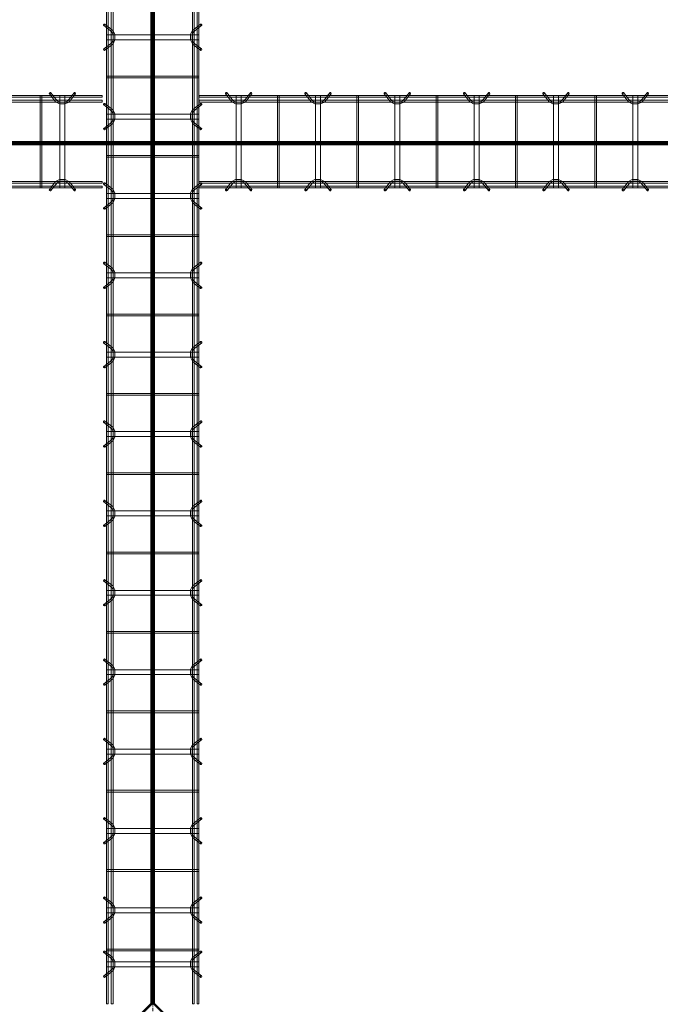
# Model space of a CAD drawing. Header units: inches. Extents: x -4136 to 1945, y -6639 to 12387.
# Tile 312 of 656: x -3501 to -3405, y 10187 to 10336. Entities that reach past the tile are written whole.
import ezdxf

# ---------------------------------------------------------------- set-up
doc = ezdxf.new("R2010")
doc.units = ezdxf.units.IN
doc.header["$MEASUREMENT"] = 0
doc.linetypes.add('Línea de rejilla', pattern=[0.875, 0.5, -0.125, 0.125, -0.125])
for name, color, linetype, lineweight in [('A-FLOR', 7, 'Continuous', 9), ('A-GENM', 7, 'Continuous', 9), ('S-BEAM', 7, 'Continuous', 9), ('S-GRID', 7, 'Continuous', 9)]:
    doc.layers.add(name, color=color, linetype=linetype, lineweight=lineweight)

# ---------------------------------------------------------------- blocks, each defined once
blk = doc.blocks.new('Dowel bar assembly - Dowel bar assembly-674339-SLAB ON GROUND JOINTS')
at = {"layer": 'S-BEAM', "color": 253, "true_color": 0xaaaaaa}
for p, q in [((149.05, 1.98), (0, 1.98)), ((0, 1.98), (0, 1.72)), ((0, 1.72), (0, 1.98)), ((0, 1.72), (149.05, 1.72)), ((4.02, 2.23), (4.97, 1.03)), ((5.18, 1.19), (4.23, 2.39)), ((5.63, 1.99), (5.63, -12.01)), ((6.38, 1.99), (5.63, 1.99)), ((5.63, 1.99), (6.38, 1.99)), ((6.38, -12.01), (6.38, 1.99)), ((7.76, 2.39), (6.81, 1.19)), ((7.01, 1.03), (7.96, 2.23)), ((11.87, 1.99), (11.87, -12.01)), ((12.13, 1.99), (11.87, 1.99)), ((11.87, 1.99), (12.13, 1.99)), ((12.13, -12.01), (12.13, 1.99)), ((16.02, 2.23), (16.97, 1.03)), ((17.18, 1.19), (16.23, 2.39)), ((17.63, 1.99), (17.63, -12.01)), ((18.38, 1.99), (17.63, 1.99)), ((17.63, 1.99), (18.38, 1.99)), ((18.38, -12.01), (18.38, 1.99)), ((19.76, 2.39), (18.81, 1.19)), ((19.01, 1.03), (19.96, 2.23)), ((23.87, 1.99), (23.87, -12.01)), ((24.13, 1.99), (23.87, 1.99)), ((23.87, 1.99), (24.13, 1.99)), ((24.13, -12.01), (24.13, 1.99)), ((28.02, 2.23), (28.97, 1.03)), ((29.18, 1.19), (28.23, 2.39)), ((29.63, 1.99), (29.63, -12.01)), ((30.38, 1.99), (29.63, 1.99)), ((29.63, 1.99), (30.38, 1.99)), ((30.38, -12.01), (30.38, 1.99)), ((31.76, 2.39), (30.81, 1.19)), ((31.01, 1.03), (31.96, 2.23)), ((35.87, 1.99), (35.87, -12.01)), ((36.13, 1.99), (35.87, 1.99)), ((35.87, 1.99), (36.13, 1.99)), ((36.13, -12.01), (36.13, 1.99)), ((40.02, 2.23), (40.97, 1.03)), ((41.18, 1.19), (40.23, 2.39)), ((41.63, 1.99), (41.63, -12.01)), ((42.38, 1.99), (41.63, 1.99)), ((41.63, 1.99), (42.38, 1.99)), ((42.38, -12.01), (42.38, 1.99)), ((43.76, 2.39), (42.81, 1.19)), ((43.01, 1.03), (43.96, 2.23)), ((47.87, 1.99), (47.87, -12.01)), ((48.13, 1.99), (47.87, 1.99)), ((47.87, 1.99), (48.13, 1.99)), ((48.13, -12.01), (48.13, 1.99)), ((52.02, 2.23), (52.97, 1.03)), ((53.18, 1.19), (52.23, 2.39)), ((53.63, 1.99), (53.63, -12.01)), ((54.38, 1.99), (53.63, 1.99)), ((53.63, 1.99), (54.38, 1.99)), ((54.38, -12.01), (54.38, 1.99)), ((55.76, 2.39), (54.81, 1.19)), ((55.01, 1.03), (55.96, 2.23)), ((59.87, 1.99), (59.87, -12.01)), ((60.13, 1.99), (59.87, 1.99)), ((59.87, 1.99), (60.13, 1.99)), ((60.13, -12.01), (60.13, 1.99)), ((64.02, 2.23), (64.97, 1.03)), ((65.18, 1.19), (64.23, 2.39)), ((65.63, 1.99), (65.63, -12.01)), ((66.38, 1.99), (65.63, 1.99)), ((65.63, 1.99), (66.38, 1.99)), ((66.38, -12.01), (66.38, 1.99)), ((67.76, 2.39), (66.81, 1.19)), ((67.01, 1.03), (67.96, 2.23)), ((149.05, 1.25), (0, 1.25)), ((0, 0.99), (0, 1.25)), ((0, 1.25), (0, 0.99)), ((0, 0.99), (149.05, 0.99)), ((149.05, -11.01), (0, -11.01)), ((0, -11.27), (0, -11.01)), ((0, -11.01), (0, -11.27)), ((0, -11.27), (149.05, -11.27)), ((149.05, -11.74), (0, -11.74)), ((0, -12), (0, -11.74)), ((0, -11.74), (0, -12)), ((4.97, -11.05), (4.02, -12.25)), ((4.23, -12.41), (5.18, -11.21)), ((6.81, -11.21), (7.76, -12.41)), ((7.96, -12.25), (7.01, -11.05)), ((16.97, -11.05), (16.02, -12.25)), ((16.23, -12.41), (17.18, -11.21)), ((18.81, -11.21), (19.76, -12.41)), ((19.96, -12.25), (19.01, -11.05)), ((28.97, -11.05), (28.02, -12.25)), ((28.23, -12.41), (29.18, -11.21)), ((30.81, -11.21), (31.76, -12.41)), ((31.96, -12.25), (31.01, -11.05)), ((40.97, -11.05), (40.02, -12.25)), ((40.23, -12.41), (41.18, -11.21)), ((42.81, -11.21), (43.76, -12.41)), ((43.96, -12.25), (43.01, -11.05)), ((52.97, -11.05), (52.02, -12.25)), ((52.23, -12.41), (53.18, -11.21)), ((54.81, -11.21), (55.76, -12.41)), ((55.96, -12.25), (55.01, -11.05)), ((64.97, -11.05), (64.02, -12.25)), ((64.23, -12.41), (65.18, -11.21)), ((66.81, -11.21), (67.76, -12.41)), ((67.96, -12.25), (67.01, -11.05)), ((0, -12), (149.05, -12)), ((6.38, -12.01), (5.63, -12.01)), ((5.63, -12.01), (6.38, -12.01)), ((12.13, -12.01), (11.87, -12.01)), ((11.87, -12.01), (12.13, -12.01)), ((18.38, -12.01), (17.63, -12.01)), ((17.63, -12.01), (18.38, -12.01)), ((24.13, -12.01), (23.87, -12.01)), ((23.87, -12.01), (24.13, -12.01)), ((30.38, -12.01), (29.63, -12.01)), ((29.63, -12.01), (30.38, -12.01)), ((36.13, -12.01), (35.87, -12.01)), ((35.87, -12.01), (36.13, -12.01)), ((42.38, -12.01), (41.63, -12.01)), ((41.63, -12.01), (42.38, -12.01)), ((48.13, -12.01), (47.87, -12.01)), ((47.87, -12.01), (48.13, -12.01)), ((54.38, -12.01), (53.63, -12.01)), ((53.63, -12.01), (54.38, -12.01)), ((60.13, -12.01), (59.87, -12.01)), ((59.87, -12.01), (60.13, -12.01)), ((66.38, -12.01), (65.63, -12.01)), ((65.63, -12.01), (66.38, -12.01))]:
    blk.add_line(p, q, dxfattribs=at)
at = {"layer": 'S-BEAM', "color": 253, "true_color": 0xaaaaaa, "flags": 128}
for points in [[(4.97, 1.03), (5.53, 0.73), (6.39, 0.72), (6.97, 0.99), (7.01, 1.03)], [(5.18, 1.19), (5.62, 0.97), (6.38, 0.98), (6.81, 1.19)], [(16.97, 1.03), (17.53, 0.73), (18.39, 0.72), (18.97, 0.99), (19.01, 1.03)], [(17.18, 1.19), (17.62, 0.97), (18.38, 0.98), (18.81, 1.19)], [(28.97, 1.03), (29.53, 0.73), (30.39, 0.72), (30.97, 0.99), (31.01, 1.03)], [(29.18, 1.19), (29.62, 0.97), (30.38, 0.98), (30.81, 1.19)], [(40.97, 1.03), (41.53, 0.73), (42.39, 0.72), (42.97, 0.99), (43.01, 1.03)], [(41.18, 1.19), (41.62, 0.97), (42.38, 0.98), (42.81, 1.19)], [(52.97, 1.03), (53.53, 0.73), (54.39, 0.72), (54.97, 0.99), (55.01, 1.03)], [(53.18, 1.19), (53.62, 0.97), (54.38, 0.98), (54.81, 1.19)], [(64.97, 1.03), (65.53, 0.73), (66.39, 0.72), (66.97, 0.99), (67.01, 1.03)], [(65.18, 1.19), (65.62, 0.97), (66.38, 0.98), (66.81, 1.19)], [(4.97, -11.05), (5.53, -10.75), (6.39, -10.74), (6.97, -11.01), (7.01, -11.05)], [(5.18, -11.21), (5.62, -10.99), (6.38, -11), (6.81, -11.21)], [(16.97, -11.05), (17.53, -10.75), (18.39, -10.74), (18.97, -11.01), (19.01, -11.05)], [(17.18, -11.21), (17.62, -10.99), (18.38, -11), (18.81, -11.21)], [(28.97, -11.05), (29.53, -10.75), (30.39, -10.74), (30.97, -11.01), (31.01, -11.05)], [(29.18, -11.21), (29.62, -10.99), (30.38, -11), (30.81, -11.21)], [(40.97, -11.05), (41.53, -10.75), (42.39, -10.74), (42.97, -11.01), (43.01, -11.05)], [(41.18, -11.21), (41.62, -10.99), (42.38, -11), (42.81, -11.21)], [(52.97, -11.05), (53.53, -10.75), (54.39, -10.74), (54.97, -11.01), (55.01, -11.05)], [(53.18, -11.21), (53.62, -10.99), (54.38, -11), (54.81, -11.21)], [(64.97, -11.05), (65.53, -10.75), (66.39, -10.74), (66.97, -11.01), (67.01, -11.05)], [(65.18, -11.21), (65.62, -10.99), (66.38, -11), (66.81, -11.21)]]:
    blk.add_lwpolyline(points, dxfattribs=at)
at = {"layer": 'S-BEAM', "color": 253, "true_color": 0xaaaaaa}
for centre, major_axis, start_param, end_param in [((4.12, 2.31), (0.101, 0.08), 5.709265, 8.850858), ((4.12, 2.31), (0.101, 0.08), 2.567673, 5.709265), ((7.86, 2.31), (-0.101, 0.08), 3.715513, 6.857105), ((7.86, 2.31), (-0.101, 0.08), 0.57392, 3.715513), ((16.12, 2.31), (0.101, 0.08), 5.709265, 8.850858), ((16.12, 2.31), (0.101, 0.08), 2.567673, 5.709265), ((19.86, 2.31), (-0.101, 0.08), 3.715513, 6.857105), ((19.86, 2.31), (-0.101, 0.08), 0.57392, 3.715513), ((28.12, 2.31), (0.101, 0.08), 5.709265, 8.850858), ((28.12, 2.31), (0.101, 0.08), 2.567673, 5.709265), ((31.86, 2.31), (-0.101, 0.08), 3.715513, 6.857105), ((31.86, 2.31), (-0.101, 0.08), 0.57392, 3.715513), ((40.12, 2.31), (0.101, 0.08), 5.709265, 8.850858), ((40.12, 2.31), (0.101, 0.08), 2.567673, 5.709265), ((43.86, 2.31), (-0.101, 0.08), 3.715513, 6.857105), ((43.86, 2.31), (-0.101, 0.08), 0.57392, 3.715513), ((52.12, 2.31), (0.101, 0.08), 5.709265, 8.850858), ((52.12, 2.31), (0.101, 0.08), 2.567673, 5.709265), ((55.86, 2.31), (-0.101, 0.08), 3.715513, 6.857105), ((55.86, 2.31), (-0.101, 0.08), 0.57392, 3.715513), ((64.12, 2.31), (0.101, 0.08), 5.709265, 8.850858), ((64.12, 2.31), (0.101, 0.08), 2.567673, 5.709265), ((67.86, 2.31), (-0.101, 0.08), 3.715513, 6.857105), ((67.86, 2.31), (-0.101, 0.08), 0.57392, 3.715513), ((4.12, -12.33), (-0.101, 0.08), 3.715513, 6.857105), ((4.12, -12.33), (-0.101, 0.08), 0.57392, 3.715513), ((7.86, -12.33), (0.101, 0.08), 5.709265, 8.850858), ((7.86, -12.33), (0.101, 0.08), 2.567673, 5.709265), ((16.12, -12.33), (-0.101, 0.08), 3.715513, 6.857105), ((16.12, -12.33), (-0.101, 0.08), 0.57392, 3.715513), ((19.86, -12.33), (0.101, 0.08), 5.709265, 8.850858), ((19.86, -12.33), (0.101, 0.08), 2.567673, 5.709265), ((28.12, -12.33), (-0.101, 0.08), 3.715513, 6.857105), ((28.12, -12.33), (-0.101, 0.08), 0.57392, 3.715513), ((31.86, -12.33), (0.101, 0.08), 5.709265, 8.850858), ((31.86, -12.33), (0.101, 0.08), 2.567673, 5.709265), ((40.12, -12.33), (-0.101, 0.08), 3.715513, 6.857105), ((40.12, -12.33), (-0.101, 0.08), 0.57392, 3.715513), ((43.86, -12.33), (0.101, 0.08), 5.709265, 8.850858), ((43.86, -12.33), (0.101, 0.08), 2.567673, 5.709265), ((52.12, -12.33), (-0.101, 0.08), 3.715513, 6.857105), ((52.12, -12.33), (-0.101, 0.08), 0.57392, 3.715513), ((55.86, -12.33), (0.101, 0.08), 5.709265, 8.850858), ((55.86, -12.33), (0.101, 0.08), 2.567673, 5.709265), ((64.12, -12.33), (-0.101, 0.08), 3.715513, 6.857105), ((64.12, -12.33), (-0.101, 0.08), 0.57392, 3.715513), ((67.86, -12.33), (0.101, 0.08), 5.709265, 8.850858), ((67.86, -12.33), (0.101, 0.08), 2.567673, 5.709265)]:
    blk.add_ellipse(centre, major_axis=major_axis, ratio=0.816528, start_param=start_param, end_param=end_param, dxfattribs=at)
blk = doc.blocks.new('Dowel bar assembly - Dowel bar assembly-674452-SLAB ON GROUND JOINTS')
at = {"layer": 'S-BEAM', "color": 253, "true_color": 0xaaaaaa}
for p, q in [((153.25, 1.98), (0, 1.98)), ((0, 1.72), (153.25, 1.72)), ((143.87, 1.99), (143.87, -12.01)), ((144.13, 1.99), (143.87, 1.99)), ((143.87, 1.99), (144.13, 1.99)), ((144.13, -12.01), (144.13, 1.99)), ((145.27, 2.23), (146.22, 1.03)), ((146.43, 1.19), (145.48, 2.39)), ((146.87, 1.99), (146.87, -12.01)), ((147.63, 1.99), (146.87, 1.99)), ((146.87, 1.99), (147.63, 1.99)), ((147.63, -12.01), (147.63, 1.99)), ((149.01, 2.39), (148.06, 1.19)), ((148.26, 1.03), (149.21, 2.23)), ((153.25, 1.98), (153.25, 1.72)), ((153.25, 1.72), (153.25, 1.98)), ((153.25, 1.25), (0, 1.25)), ((0, 0.99), (153.25, 0.99)), ((153.25, 0.99), (153.25, 1.25)), ((153.25, 1.25), (153.25, 0.99)), ((153.25, -11.01), (0, -11.01)), ((0, -11.27), (153.25, -11.27)), ((153.25, -11.74), (0, -11.74)), ((146.22, -11.05), (145.27, -12.25)), ((145.48, -12.41), (146.43, -11.21)), ((148.06, -11.21), (149.01, -12.41)), ((149.21, -12.25), (148.26, -11.05)), ((153.25, -11.27), (153.25, -11.01)), ((153.25, -11.01), (153.25, -11.27)), ((153.25, -12), (153.25, -11.74)), ((153.25, -11.74), (153.25, -12)), ((0, -12), (153.25, -12)), ((144.13, -12.01), (143.87, -12.01)), ((143.87, -12.01), (144.13, -12.01)), ((147.63, -12.01), (146.87, -12.01)), ((146.87, -12.01), (147.63, -12.01))]:
    blk.add_line(p, q, dxfattribs=at)
at = {"layer": 'S-BEAM', "color": 253, "true_color": 0xaaaaaa, "flags": 128}
for points in [[(146.22, 1.03), (146.78, 0.73), (147.64, 0.72), (148.22, 0.99), (148.26, 1.03)], [(146.43, 1.19), (146.87, 0.97), (147.63, 0.98), (148.06, 1.19)], [(146.22, -11.05), (146.78, -10.75), (147.64, -10.74), (148.22, -11.01), (148.26, -11.05)], [(146.43, -11.21), (146.87, -10.99), (147.63, -11), (148.06, -11.21)]]:
    blk.add_lwpolyline(points, dxfattribs=at)
at = {"layer": 'S-BEAM', "color": 253, "true_color": 0xaaaaaa}
for centre, major_axis, start_param, end_param in [((145.37, 2.31), (0.101, 0.08), 5.709265, 8.850858), ((145.37, 2.31), (0.101, 0.08), 2.567673, 5.709265), ((149.11, 2.31), (-0.101, 0.08), 3.715513, 6.857105), ((149.11, 2.31), (-0.101, 0.08), 0.57392, 3.715513), ((145.37, -12.33), (-0.101, 0.08), 3.715513, 6.857105), ((145.37, -12.33), (-0.101, 0.08), 0.57392, 3.715513), ((149.11, -12.33), (0.101, 0.08), 5.709265, 8.850858), ((149.11, -12.33), (0.101, 0.08), 2.567673, 5.709265)]:
    blk.add_ellipse(centre, major_axis=major_axis, ratio=0.816528, start_param=start_param, end_param=end_param, dxfattribs=at)
blk = doc.blocks.new('Dowel bar assembly - Dowel bar assembly-675655-SLAB ON GROUND JOINTS')
at = {"layer": 'S-BEAM', "color": 253, "true_color": 0xaaaaaa}
for p, q in [((260.18, 1.98), (0, 1.98)), ((0, 1.72), (260.18, 1.72)), ((112.02, 2.23), (112.97, 1.03)), ((113.18, 1.19), (112.23, 2.39)), ((113.63, 1.99), (113.63, -12.01)), ((114.38, 1.99), (113.63, 1.99)), ((113.63, 1.99), (114.38, 1.99)), ((114.38, -12.01), (114.38, 1.99)), ((115.76, 2.39), (114.81, 1.19)), ((115.01, 1.03), (115.96, 2.23)), ((119.87, 1.99), (119.87, -12.01)), ((120.13, 1.99), (119.87, 1.99)), ((119.87, 1.99), (120.13, 1.99)), ((120.13, -12.01), (120.13, 1.99)), ((124.02, 2.23), (124.97, 1.03)), ((125.18, 1.19), (124.23, 2.39)), ((125.63, 1.99), (125.63, -12.01)), ((126.38, 1.99), (125.63, 1.99)), ((125.63, 1.99), (126.38, 1.99)), ((126.38, -12.01), (126.38, 1.99)), ((127.76, 2.39), (126.81, 1.19)), ((127.01, 1.03), (127.96, 2.23)), ((131.87, 1.99), (131.87, -12.01)), ((132.13, 1.99), (131.87, 1.99)), ((131.87, 1.99), (132.13, 1.99)), ((132.13, -12.01), (132.13, 1.99)), ((136.02, 2.23), (136.97, 1.03)), ((137.18, 1.19), (136.23, 2.39)), ((137.63, 1.99), (137.63, -12.01)), ((138.38, 1.99), (137.63, 1.99)), ((137.63, 1.99), (138.38, 1.99)), ((138.38, -12.01), (138.38, 1.99)), ((139.76, 2.39), (138.81, 1.19)), ((139.01, 1.03), (139.96, 2.23)), ((143.87, 1.99), (143.87, -12.01)), ((144.13, 1.99), (143.87, 1.99)), ((143.87, 1.99), (144.13, 1.99)), ((144.13, -12.01), (144.13, 1.99)), ((148.02, 2.23), (148.97, 1.03)), ((149.18, 1.19), (148.23, 2.39)), ((149.63, 1.99), (149.63, -12.01)), ((150.38, 1.99), (149.63, 1.99)), ((149.63, 1.99), (150.38, 1.99)), ((150.38, -12.01), (150.38, 1.99)), ((151.76, 2.39), (150.81, 1.19)), ((151.01, 1.03), (151.96, 2.23)), ((155.87, 1.99), (155.87, -12.01)), ((156.13, 1.99), (155.87, 1.99)), ((155.87, 1.99), (156.13, 1.99)), ((156.13, -12.01), (156.13, 1.99)), ((160.02, 2.23), (160.97, 1.03)), ((161.18, 1.19), (160.23, 2.39)), ((161.63, 1.99), (161.63, -12.01)), ((162.38, 1.99), (161.63, 1.99)), ((161.63, 1.99), (162.38, 1.99)), ((162.38, -12.01), (162.38, 1.99)), ((163.76, 2.39), (162.81, 1.19)), ((163.01, 1.03), (163.96, 2.23)), ((167.87, 1.99), (167.87, -12.01)), ((168.13, 1.99), (167.87, 1.99)), ((167.87, 1.99), (168.13, 1.99)), ((168.13, -12.01), (168.13, 1.99)), ((172.02, 2.23), (172.97, 1.03)), ((173.18, 1.19), (172.23, 2.39)), ((173.63, 1.99), (173.63, -12.01)), ((174.38, 1.99), (173.63, 1.99)), ((173.63, 1.99), (174.38, 1.99)), ((174.38, -12.01), (174.38, 1.99)), ((175.76, 2.39), (174.81, 1.19)), ((175.01, 1.03), (175.96, 2.23)), ((179.87, 1.99), (179.87, -12.01)), ((180.13, 1.99), (179.87, 1.99)), ((179.87, 1.99), (180.13, 1.99)), ((180.13, -12.01), (180.13, 1.99)), ((184.02, 2.23), (184.97, 1.03)), ((185.18, 1.19), (184.23, 2.39)), ((185.63, 1.99), (185.63, -12.01)), ((186.38, 1.99), (185.63, 1.99)), ((185.63, 1.99), (186.38, 1.99)), ((186.38, -12.01), (186.38, 1.99)), ((187.76, 2.39), (186.81, 1.19)), ((187.01, 1.03), (187.96, 2.23)), ((191.87, 1.99), (191.87, -12.01)), ((192.13, 1.99), (191.87, 1.99)), ((191.87, 1.99), (192.13, 1.99)), ((192.13, -12.01), (192.13, 1.99)), ((196.02, 2.23), (196.97, 1.03)), ((197.18, 1.19), (196.23, 2.39)), ((197.63, 1.99), (197.63, -12.01)), ((198.38, 1.99), (197.63, 1.99)), ((197.63, 1.99), (198.38, 1.99)), ((198.38, -12.01), (198.38, 1.99)), ((199.76, 2.39), (198.81, 1.19)), ((199.01, 1.03), (199.96, 2.23)), ((203.87, 1.99), (203.87, -12.01)), ((204.13, 1.99), (203.87, 1.99)), ((203.87, 1.99), (204.13, 1.99)), ((204.13, -12.01), (204.13, 1.99)), ((208.02, 2.23), (208.97, 1.03)), ((209.18, 1.19), (208.23, 2.39)), ((209.63, 1.99), (209.63, -12.01)), ((210.38, 1.99), (209.63, 1.99)), ((209.63, 1.99), (210.38, 1.99)), ((210.38, -12.01), (210.38, 1.99)), ((211.76, 2.39), (210.81, 1.19)), ((211.01, 1.03), (211.96, 2.23)), ((215.87, 1.99), (215.87, -12.01)), ((216.13, 1.99), (215.87, 1.99)), ((215.87, 1.99), (216.13, 1.99)), ((216.13, -12.01), (216.13, 1.99)), ((220.02, 2.23), (220.97, 1.03)), ((221.18, 1.19), (220.23, 2.39)), ((221.63, 1.99), (221.63, -12.01)), ((222.38, 1.99), (221.63, 1.99)), ((221.63, 1.99), (222.38, 1.99)), ((222.38, -12.01), (222.38, 1.99)), ((223.76, 2.39), (222.81, 1.19)), ((223.01, 1.03), (223.96, 2.23)), ((227.87, 1.99), (227.87, -12.01)), ((228.13, 1.99), (227.87, 1.99)), ((227.87, 1.99), (228.13, 1.99)), ((228.13, -12.01), (228.13, 1.99)), ((232.02, 2.23), (232.97, 1.03)), ((233.18, 1.19), (232.23, 2.39)), ((233.63, 1.99), (233.63, -12.01)), ((234.38, 1.99), (233.63, 1.99)), ((233.63, 1.99), (234.38, 1.99)), ((234.38, -12.01), (234.38, 1.99)), ((235.76, 2.39), (234.81, 1.19)), ((235.01, 1.03), (235.96, 2.23)), ((239.87, 1.99), (239.87, -12.01)), ((240.13, 1.99), (239.87, 1.99)), ((239.87, 1.99), (240.13, 1.99)), ((240.13, -12.01), (240.13, 1.99)), ((244.02, 2.23), (244.97, 1.03)), ((245.18, 1.19), (244.23, 2.39)), ((245.63, 1.99), (245.63, -12.01)), ((246.38, 1.99), (245.63, 1.99)), ((245.63, 1.99), (246.38, 1.99)), ((246.38, -12.01), (246.38, 1.99)), ((247.76, 2.39), (246.81, 1.19)), ((247.01, 1.03), (247.96, 2.23)), ((251.87, 1.99), (251.87, -12.01)), ((252.13, 1.99), (251.87, 1.99)), ((251.87, 1.99), (252.13, 1.99)), ((252.13, -12.01), (252.13, 1.99)), ((252.2, 2.23), (253.15, 1.03)), ((253.35, 1.19), (252.4, 2.39)), ((253.8, 1.99), (253.8, -12.01)), ((254.55, 1.99), (253.8, 1.99)), ((253.8, 1.99), (254.55, 1.99)), ((254.55, -12.01), (254.55, 1.99)), ((255.94, 2.39), (254.99, 1.19)), ((255.19, 1.03), (256.14, 2.23)), ((260.18, 1.98), (260.18, 1.72)), ((260.18, 1.72), (260.18, 1.98)), ((260.18, 1.25), (0, 1.25)), ((0, 0.99), (260.18, 0.99)), ((260.18, 0.99), (260.18, 1.25)), ((260.18, 1.25), (260.18, 0.99)), ((260.18, -11.01), (0, -11.01)), ((0, -11.27), (260.18, -11.27)), ((260.18, -11.74), (0, -11.74)), ((112.97, -11.05), (112.02, -12.25)), ((112.23, -12.41), (113.18, -11.21)), ((114.81, -11.21), (115.76, -12.41)), ((115.96, -12.25), (115.01, -11.05)), ((124.97, -11.05), (124.02, -12.25)), ((124.23, -12.41), (125.18, -11.21)), ((126.81, -11.21), (127.76, -12.41)), ((127.96, -12.25), (127.01, -11.05)), ((136.97, -11.05), (136.02, -12.25)), ((136.23, -12.41), (137.18, -11.21)), ((138.81, -11.21), (139.76, -12.41)), ((139.96, -12.25), (139.01, -11.05)), ((148.97, -11.05), (148.02, -12.25)), ((148.23, -12.41), (149.18, -11.21)), ((150.81, -11.21), (151.76, -12.41)), ((151.96, -12.25), (151.01, -11.05)), ((160.97, -11.05), (160.02, -12.25)), ((160.23, -12.41), (161.18, -11.21)), ((162.81, -11.21), (163.76, -12.41)), ((163.96, -12.25), (163.01, -11.05)), ((172.97, -11.05), (172.02, -12.25)), ((172.23, -12.41), (173.18, -11.21)), ((174.81, -11.21), (175.76, -12.41)), ((175.96, -12.25), (175.01, -11.05)), ((184.97, -11.05), (184.02, -12.25)), ((184.23, -12.41), (185.18, -11.21)), ((186.81, -11.21), (187.76, -12.41)), ((187.96, -12.25), (187.01, -11.05)), ((196.97, -11.05), (196.02, -12.25)), ((196.23, -12.41), (197.18, -11.21)), ((198.81, -11.21), (199.76, -12.41)), ((199.96, -12.25), (199.01, -11.05)), ((208.97, -11.05), (208.02, -12.25)), ((208.23, -12.41), (209.18, -11.21)), ((210.81, -11.21), (211.76, -12.41)), ((211.96, -12.25), (211.01, -11.05)), ((220.97, -11.05), (220.02, -12.25)), ((220.23, -12.41), (221.18, -11.21)), ((222.81, -11.21), (223.76, -12.41)), ((223.96, -12.25), (223.01, -11.05)), ((232.97, -11.05), (232.02, -12.25)), ((232.23, -12.41), (233.18, -11.21)), ((234.81, -11.21), (235.76, -12.41)), ((235.96, -12.25), (235.01, -11.05)), ((244.97, -11.05), (244.02, -12.25)), ((244.23, -12.41), (245.18, -11.21)), ((246.81, -11.21), (247.76, -12.41)), ((247.96, -12.25), (247.01, -11.05)), ((253.15, -11.05), (252.2, -12.25)), ((252.4, -12.41), (253.35, -11.21)), ((254.99, -11.21), (255.94, -12.41)), ((256.14, -12.25), (255.19, -11.05)), ((260.18, -11.27), (260.18, -11.01)), ((260.18, -11.01), (260.18, -11.27)), ((260.18, -12), (260.18, -11.74)), ((260.18, -11.74), (260.18, -12)), ((0, -12), (260.18, -12)), ((114.38, -12.01), (113.63, -12.01)), ((113.63, -12.01), (114.38, -12.01)), ((120.13, -12.01), (119.87, -12.01)), ((119.87, -12.01), (120.13, -12.01)), ((126.38, -12.01), (125.63, -12.01)), ((125.63, -12.01), (126.38, -12.01)), ((132.13, -12.01), (131.87, -12.01)), ((131.87, -12.01), (132.13, -12.01)), ((138.38, -12.01), (137.63, -12.01)), ((137.63, -12.01), (138.38, -12.01)), ((144.13, -12.01), (143.87, -12.01)), ((143.87, -12.01), (144.13, -12.01)), ((150.38, -12.01), (149.63, -12.01)), ((149.63, -12.01), (150.38, -12.01)), ((156.13, -12.01), (155.87, -12.01)), ((155.87, -12.01), (156.13, -12.01)), ((162.38, -12.01), (161.63, -12.01)), ((161.63, -12.01), (162.38, -12.01)), ((168.13, -12.01), (167.87, -12.01)), ((167.87, -12.01), (168.13, -12.01)), ((174.38, -12.01), (173.63, -12.01)), ((173.63, -12.01), (174.38, -12.01)), ((180.13, -12.01), (179.87, -12.01)), ((179.87, -12.01), (180.13, -12.01)), ((186.38, -12.01), (185.63, -12.01)), ((185.63, -12.01), (186.38, -12.01)), ((192.13, -12.01), (191.87, -12.01)), ((191.87, -12.01), (192.13, -12.01)), ((198.38, -12.01), (197.63, -12.01)), ((197.63, -12.01), (198.38, -12.01)), ((204.13, -12.01), (203.87, -12.01)), ((203.87, -12.01), (204.13, -12.01)), ((210.38, -12.01), (209.63, -12.01)), ((209.63, -12.01), (210.38, -12.01)), ((216.13, -12.01), (215.87, -12.01)), ((215.87, -12.01), (216.13, -12.01)), ((222.38, -12.01), (221.63, -12.01)), ((221.63, -12.01), (222.38, -12.01)), ((228.13, -12.01), (227.87, -12.01)), ((227.87, -12.01), (228.13, -12.01)), ((234.38, -12.01), (233.63, -12.01)), ((233.63, -12.01), (234.38, -12.01)), ((240.13, -12.01), (239.87, -12.01)), ((239.87, -12.01), (240.13, -12.01)), ((246.38, -12.01), (245.63, -12.01)), ((245.63, -12.01), (246.38, -12.01)), ((252.13, -12.01), (251.87, -12.01)), ((251.87, -12.01), (252.13, -12.01)), ((254.55, -12.01), (253.8, -12.01)), ((253.8, -12.01), (254.55, -12.01))]:
    blk.add_line(p, q, dxfattribs=at)
at = {"layer": 'S-BEAM', "color": 253, "true_color": 0xaaaaaa, "flags": 128}
for points in [[(112.97, 1.03), (113.53, 0.73), (114.39, 0.72), (114.97, 0.99), (115.01, 1.03)], [(113.18, 1.19), (113.62, 0.97), (114.38, 0.98), (114.81, 1.19)], [(124.97, 1.03), (125.53, 0.73), (126.39, 0.72), (126.97, 0.99), (127.01, 1.03)], [(125.18, 1.19), (125.62, 0.97), (126.38, 0.98), (126.81, 1.19)], [(136.97, 1.03), (137.53, 0.73), (138.39, 0.72), (138.97, 0.99), (139.01, 1.03)], [(137.18, 1.19), (137.62, 0.97), (138.38, 0.98), (138.81, 1.19)], [(148.97, 1.03), (149.53, 0.73), (150.39, 0.72), (150.97, 0.99), (151.01, 1.03)], [(149.18, 1.19), (149.62, 0.97), (150.38, 0.98), (150.81, 1.19)], [(160.97, 1.03), (161.53, 0.73), (162.39, 0.72), (162.97, 0.99), (163.01, 1.03)], [(161.18, 1.19), (161.62, 0.97), (162.38, 0.98), (162.81, 1.19)], [(172.97, 1.03), (173.53, 0.73), (174.39, 0.72), (174.97, 0.99), (175.01, 1.03)], [(173.18, 1.19), (173.62, 0.97), (174.38, 0.98), (174.81, 1.19)], [(184.97, 1.03), (185.53, 0.73), (186.39, 0.72), (186.97, 0.99), (187.01, 1.03)], [(185.18, 1.19), (185.62, 0.97), (186.38, 0.98), (186.81, 1.19)], [(196.97, 1.03), (197.53, 0.73), (198.39, 0.72), (198.97, 0.99), (199.01, 1.03)], [(197.18, 1.19), (197.62, 0.97), (198.38, 0.98), (198.81, 1.19)], [(208.97, 1.03), (209.53, 0.73), (210.39, 0.72), (210.97, 0.99), (211.01, 1.03)], [(209.18, 1.19), (209.62, 0.97), (210.38, 0.98), (210.81, 1.19)], [(220.97, 1.03), (221.53, 0.73), (222.39, 0.72), (222.97, 0.99), (223.01, 1.03)], [(221.18, 1.19), (221.62, 0.97), (222.38, 0.98), (222.81, 1.19)], [(232.97, 1.03), (233.53, 0.73), (234.39, 0.72), (234.97, 0.99), (235.01, 1.03)], [(233.18, 1.19), (233.62, 0.97), (234.38, 0.98), (234.81, 1.19)], [(244.97, 1.03), (245.53, 0.73), (246.39, 0.72), (246.97, 0.99), (247.01, 1.03)], [(245.18, 1.19), (245.62, 0.97), (246.38, 0.98), (246.81, 1.19)], [(253.15, 1.03), (253.71, 0.73), (254.57, 0.72), (255.15, 0.99), (255.19, 1.03)], [(253.35, 1.19), (253.8, 0.97), (254.56, 0.98), (254.99, 1.19)], [(112.97, -11.05), (113.53, -10.75), (114.39, -10.74), (114.97, -11.01), (115.01, -11.05)], [(113.18, -11.21), (113.62, -10.99), (114.38, -11), (114.81, -11.21)], [(124.97, -11.05), (125.53, -10.75), (126.39, -10.74), (126.97, -11.01), (127.01, -11.05)], [(125.18, -11.21), (125.62, -10.99), (126.38, -11), (126.81, -11.21)], [(136.97, -11.05), (137.53, -10.75), (138.39, -10.74), (138.97, -11.01), (139.01, -11.05)], [(137.18, -11.21), (137.62, -10.99), (138.38, -11), (138.81, -11.21)], [(148.97, -11.05), (149.53, -10.75), (150.39, -10.74), (150.97, -11.01), (151.01, -11.05)], [(149.18, -11.21), (149.62, -10.99), (150.38, -11), (150.81, -11.21)], [(160.97, -11.05), (161.53, -10.75), (162.39, -10.74), (162.97, -11.01), (163.01, -11.05)], [(161.18, -11.21), (161.62, -10.99), (162.38, -11), (162.81, -11.21)], [(172.97, -11.05), (173.53, -10.75), (174.39, -10.74), (174.97, -11.01), (175.01, -11.05)], [(173.18, -11.21), (173.62, -10.99), (174.38, -11), (174.81, -11.21)], [(184.97, -11.05), (185.53, -10.75), (186.39, -10.74), (186.97, -11.01), (187.01, -11.05)], [(185.18, -11.21), (185.62, -10.99), (186.38, -11), (186.81, -11.21)], [(196.97, -11.05), (197.53, -10.75), (198.39, -10.74), (198.97, -11.01), (199.01, -11.05)], [(197.18, -11.21), (197.62, -10.99), (198.38, -11), (198.81, -11.21)], [(208.97, -11.05), (209.53, -10.75), (210.39, -10.74), (210.97, -11.01), (211.01, -11.05)], [(209.18, -11.21), (209.62, -10.99), (210.38, -11), (210.81, -11.21)], [(220.97, -11.05), (221.53, -10.75), (222.39, -10.74), (222.97, -11.01), (223.01, -11.05)], [(221.18, -11.21), (221.62, -10.99), (222.38, -11), (222.81, -11.21)], [(232.97, -11.05), (233.53, -10.75), (234.39, -10.74), (234.97, -11.01), (235.01, -11.05)], [(233.18, -11.21), (233.62, -10.99), (234.38, -11), (234.81, -11.21)], [(244.97, -11.05), (245.53, -10.75), (246.39, -10.74), (246.97, -11.01), (247.01, -11.05)], [(245.18, -11.21), (245.62, -10.99), (246.38, -11), (246.81, -11.21)], [(253.15, -11.05), (253.71, -10.75), (254.57, -10.74), (255.15, -11.01), (255.19, -11.05)], [(253.35, -11.21), (253.8, -10.99), (254.56, -11), (254.99, -11.21)]]:
    blk.add_lwpolyline(points, dxfattribs=at)
at = {"layer": 'S-BEAM', "color": 253, "true_color": 0xaaaaaa}
for centre, major_axis, start_param, end_param in [((112.12, 2.31), (0.101, 0.08), 5.709265, 8.850858), ((112.12, 2.31), (0.101, 0.08), 2.567673, 5.709265), ((115.86, 2.31), (-0.101, 0.08), 3.715513, 6.857105), ((115.86, 2.31), (-0.101, 0.08), 0.57392, 3.715513), ((124.12, 2.31), (0.101, 0.08), 5.709265, 8.850858), ((124.12, 2.31), (0.101, 0.08), 2.567673, 5.709265), ((127.86, 2.31), (-0.101, 0.08), 3.715513, 6.857105), ((127.86, 2.31), (-0.101, 0.08), 0.57392, 3.715513), ((136.12, 2.31), (0.101, 0.08), 5.709265, 8.850858), ((136.12, 2.31), (0.101, 0.08), 2.567673, 5.709265), ((139.86, 2.31), (-0.101, 0.08), 3.715513, 6.857105), ((139.86, 2.31), (-0.101, 0.08), 0.57392, 3.715513), ((148.12, 2.31), (0.101, 0.08), 5.709265, 8.850858), ((148.12, 2.31), (0.101, 0.08), 2.567673, 5.709265), ((151.86, 2.31), (-0.101, 0.08), 3.715513, 6.857105), ((151.86, 2.31), (-0.101, 0.08), 0.57392, 3.715513), ((160.12, 2.31), (0.101, 0.08), 5.709265, 8.850858), ((160.12, 2.31), (0.101, 0.08), 2.567673, 5.709265), ((163.86, 2.31), (-0.101, 0.08), 3.715513, 6.857105), ((163.86, 2.31), (-0.101, 0.08), 0.57392, 3.715513), ((172.12, 2.31), (0.101, 0.08), 5.709265, 8.850858), ((172.12, 2.31), (0.101, 0.08), 2.567673, 5.709265), ((175.86, 2.31), (-0.101, 0.08), 3.715513, 6.857105), ((175.86, 2.31), (-0.101, 0.08), 0.57392, 3.715513), ((184.12, 2.31), (0.101, 0.08), 5.709265, 8.850858), ((184.12, 2.31), (0.101, 0.08), 2.567673, 5.709265), ((187.86, 2.31), (-0.101, 0.08), 3.715513, 6.857105), ((187.86, 2.31), (-0.101, 0.08), 0.57392, 3.715513), ((196.12, 2.31), (0.101, 0.08), 5.709265, 8.850858), ((196.12, 2.31), (0.101, 0.08), 2.567673, 5.709265), ((199.86, 2.31), (-0.101, 0.08), 3.715513, 6.857105), ((199.86, 2.31), (-0.101, 0.08), 0.57392, 3.715513), ((208.12, 2.31), (0.101, 0.08), 5.709265, 8.850858), ((208.12, 2.31), (0.101, 0.08), 2.567673, 5.709265), ((211.86, 2.31), (-0.101, 0.08), 3.715513, 6.857105), ((211.86, 2.31), (-0.101, 0.08), 0.57392, 3.715513), ((220.12, 2.31), (0.101, 0.08), 5.709265, 8.850858), ((220.12, 2.31), (0.101, 0.08), 2.567673, 5.709265), ((223.86, 2.31), (-0.101, 0.08), 3.715513, 6.857105), ((223.86, 2.31), (-0.101, 0.08), 0.57392, 3.715513), ((232.12, 2.31), (0.101, 0.08), 5.709265, 8.850858), ((232.12, 2.31), (0.101, 0.08), 2.567673, 5.709265), ((235.86, 2.31), (-0.101, 0.08), 3.715513, 6.857105), ((235.86, 2.31), (-0.101, 0.08), 0.57392, 3.715513), ((244.12, 2.31), (0.101, 0.08), 5.709265, 8.850858), ((244.12, 2.31), (0.101, 0.08), 2.567673, 5.709265), ((247.86, 2.31), (-0.101, 0.08), 3.715513, 6.857105), ((247.86, 2.31), (-0.101, 0.08), 0.57392, 3.715513), ((252.3, 2.31), (0.101, 0.08), 5.709265, 8.850858), ((252.3, 2.31), (0.101, 0.08), 2.567673, 5.709265), ((256.04, 2.31), (-0.101, 0.08), 3.715513, 6.857105), ((256.04, 2.31), (-0.101, 0.08), 0.57392, 3.715513), ((112.12, -12.33), (-0.101, 0.08), 3.715513, 6.857105), ((112.12, -12.33), (-0.101, 0.08), 0.57392, 3.715513), ((115.86, -12.33), (0.101, 0.08), 5.709265, 8.850858), ((115.86, -12.33), (0.101, 0.08), 2.567673, 5.709265), ((124.12, -12.33), (-0.101, 0.08), 3.715513, 6.857105), ((124.12, -12.33), (-0.101, 0.08), 0.57392, 3.715513), ((127.86, -12.33), (0.101, 0.08), 5.709265, 8.850858), ((127.86, -12.33), (0.101, 0.08), 2.567673, 5.709265), ((136.12, -12.33), (-0.101, 0.08), 3.715513, 6.857105), ((136.12, -12.33), (-0.101, 0.08), 0.57392, 3.715513), ((139.86, -12.33), (0.101, 0.08), 5.709265, 8.850858), ((139.86, -12.33), (0.101, 0.08), 2.567673, 5.709265), ((148.12, -12.33), (-0.101, 0.08), 3.715513, 6.857105), ((148.12, -12.33), (-0.101, 0.08), 0.57392, 3.715513), ((151.86, -12.33), (0.101, 0.08), 5.709265, 8.850858), ((151.86, -12.33), (0.101, 0.08), 2.567673, 5.709265), ((160.12, -12.33), (-0.101, 0.08), 3.715513, 6.857105), ((160.12, -12.33), (-0.101, 0.08), 0.57392, 3.715513), ((163.86, -12.33), (0.101, 0.08), 5.709265, 8.850858), ((163.86, -12.33), (0.101, 0.08), 2.567673, 5.709265), ((172.12, -12.33), (-0.101, 0.08), 3.715513, 6.857105), ((172.12, -12.33), (-0.101, 0.08), 0.57392, 3.715513), ((175.86, -12.33), (0.101, 0.08), 5.709265, 8.850858), ((175.86, -12.33), (0.101, 0.08), 2.567673, 5.709265), ((184.12, -12.33), (-0.101, 0.08), 3.715513, 6.857105), ((184.12, -12.33), (-0.101, 0.08), 0.57392, 3.715513), ((187.86, -12.33), (0.101, 0.08), 5.709265, 8.850858), ((187.86, -12.33), (0.101, 0.08), 2.567673, 5.709265), ((196.12, -12.33), (-0.101, 0.08), 3.715513, 6.857105), ((196.12, -12.33), (-0.101, 0.08), 0.57392, 3.715513), ((199.86, -12.33), (0.101, 0.08), 5.709265, 8.850858), ((199.86, -12.33), (0.101, 0.08), 2.567673, 5.709265), ((208.12, -12.33), (-0.101, 0.08), 3.715513, 6.857105), ((208.12, -12.33), (-0.101, 0.08), 0.57392, 3.715513), ((211.86, -12.33), (0.101, 0.08), 5.709265, 8.850858), ((211.86, -12.33), (0.101, 0.08), 2.567673, 5.709265), ((220.12, -12.33), (-0.101, 0.08), 3.715513, 6.857105), ((220.12, -12.33), (-0.101, 0.08), 0.57392, 3.715513), ((223.86, -12.33), (0.101, 0.08), 5.709265, 8.850858), ((223.86, -12.33), (0.101, 0.08), 2.567673, 5.709265), ((232.12, -12.33), (-0.101, 0.08), 3.715513, 6.857105), ((232.12, -12.33), (-0.101, 0.08), 0.57392, 3.715513), ((235.86, -12.33), (0.101, 0.08), 5.709265, 8.850858), ((235.86, -12.33), (0.101, 0.08), 2.567673, 5.709265), ((244.12, -12.33), (-0.101, 0.08), 3.715513, 6.857105), ((244.12, -12.33), (-0.101, 0.08), 0.57392, 3.715513), ((247.86, -12.33), (0.101, 0.08), 5.709265, 8.850858), ((247.86, -12.33), (0.101, 0.08), 2.567673, 5.709265), ((252.3, -12.33), (-0.101, 0.08), 3.715513, 6.857105), ((252.3, -12.33), (-0.101, 0.08), 0.57392, 3.715513), ((256.04, -12.33), (0.101, 0.08), 5.709265, 8.850858), ((256.04, -12.33), (0.101, 0.08), 2.567673, 5.709265)]:
    blk.add_ellipse(centre, major_axis=major_axis, ratio=0.816528, start_param=start_param, end_param=end_param, dxfattribs=at)

msp = doc.modelspace()

# ---------------------------------------------------------------- hatches: boundary and pattern name
at = {"layer": 'A-GENM', "true_color": 0x0000ff}
for points in [[(-3481.32374, 10446.72404), (-3481.15717, 10446.89062), (-3481.15717, 10186.89566), (-3481.32374, 10187.06223), (-3481.58036, 10186.8056), (-3481.58036, 10446.98067)], [(-3481.32374, 10446.72404), (-3481.21238, 10446.8354), (-3481.12689, 10446.9209), (-3481.12689, 10186.86538), (-3481.21238, 10186.95087), (-3481.32374, 10187.06223), (-3481.52059, 10186.86538), (-3481.52059, 10446.9209)], [(-3481.32374, 10446.72404), (-3481.15869, 10446.88909), (-3481.15869, 10186.89718), (-3481.32374, 10187.06223), (-3481.50273, 10186.88324), (-3481.50273, 10446.90304)], [(-3481.32374, 10446.72404), (-3481.07181, 10446.97598), (-3481.07181, 10186.8103), (-3481.32374, 10187.06223), (-3481.49348, 10186.89248), (-3481.49348, 10446.89379)], [(-3481.2803, 10446.76748), (-3481.2803, 10187.01879), (-3481.32374, 10187.06223), (-3481.36718, 10187.01879), (-3481.36718, 10446.76748), (-3481.32374, 10446.72404)], [(-3481.07029, 10446.9775), (-3481.07029, 10186.80878), (-3481.2803, 10187.01879), (-3481.2803, 10446.76748)], [(-3819.32374, 10317.14659), (-3819.00878, 10317.14659), (-1943.6387, 10317.14659), (-1943.32374, 10317.14659), (-1943.13624, 10317.14659), (-1943.13624, 10316.93658), (-1943.32374, 10316.93658), (-1943.6387, 10316.93658), (-3819.00878, 10316.93658), (-3819.32374, 10316.93658)], [(-3819.32374, 10317.14507), (-3819.00878, 10317.14507), (-1943.6387, 10317.14507), (-1943.32374, 10317.14507), (-1943.13624, 10317.14507), (-1943.13624, 10316.72339), (-1943.32374, 10316.72339), (-1943.6387, 10316.72339), (-3819.00878, 10316.72339), (-3819.32374, 10316.72339)], [(-1943.13624, 10316.69629), (-1943.32374, 10316.69629), (-1943.6387, 10316.69629), (-3819.00878, 10316.69629), (-3819.32374, 10316.69629), (-3819.32374, 10317.08999), (-3819.00878, 10317.08999), (-1943.6387, 10317.08999), (-1943.32374, 10317.08999), (-1943.13624, 10317.08999)], [(-3819.32374, 10317.05971), (-3819.00878, 10317.05971), (-1943.6387, 10317.05971), (-1943.32374, 10317.05971), (-1943.13624, 10317.05971), (-1943.13624, 10316.63651), (-1943.32374, 10316.63651), (-1943.6387, 10316.63651), (-3819.00878, 10316.63651), (-3819.32374, 10316.63651)], [(-3819.32374, 10317.05819), (-3819.00878, 10317.05819), (-1943.6387, 10317.05819), (-1943.32374, 10317.05819), (-1943.13624, 10317.05819), (-1943.13624, 10316.71415), (-1943.32374, 10316.71415), (-1943.6387, 10316.71415), (-3819.00878, 10316.71415), (-3819.32374, 10316.71415)], [(-3819.32374, 10316.93658), (-3819.00878, 10316.93658), (-1943.6387, 10316.93658), (-1943.32374, 10316.93658), (-1943.13624, 10316.93658), (-1943.13624, 10316.8497), (-1943.32374, 10316.8497), (-1943.6387, 10316.8497), (-3819.00878, 10316.8497), (-3819.32374, 10316.8497)]]:
    msp.add_hatch(color=5, dxfattribs=at).paths.add_polyline_path(points, flags=0)
at = {"layer": 'A-GENM', "true_color": 0xff0000}
for points in [[(-3481.32374, 10187.06223), (-3481.12689, 10186.86538), (-3481.10103, 10186.83952), (-3481.32374, 10186.61681), (-3501.34367, 10166.59688), (-3501.45502, 10166.48552), (-3501.67773, 10166.70823), (-3501.59224, 10166.79373), (-3481.52059, 10186.86538)], [(-3481.32374, 10187.06223), (-3481.2803, 10187.01879), (-3481.10103, 10186.83952), (-3481.32374, 10186.61681), (-3501.34367, 10166.59688), (-3501.45502, 10166.48552), (-3501.67773, 10166.70823), (-3481.36718, 10187.01879)], [(-3461.19245, 10166.48552), (-3461.30381, 10166.59688), (-3481.32374, 10186.61681), (-3481.10103, 10186.83952), (-3461.05524, 10166.79373), (-3460.96974, 10166.70823)], [(-3461.19245, 10166.48552), (-3461.30381, 10166.59688), (-3481.32374, 10186.61681), (-3481.10103, 10186.83952), (-3460.96974, 10166.70823)]]:
    msp.add_hatch(color=1, dxfattribs=at).paths.add_polyline_path(points, flags=0)

# ---------------------------------------------------------------- linework, layer by layer
at = {"layer": 'A-FLOR'}
for p, q in [((-3501.56638, 10166.59688), (-3481.32374, 10186.83952)), ((-3481.32374, 10186.83952), (-3461.0811, 10166.59688))]:
    msp.add_line(p, q, dxfattribs=at)
at = {"layer": 'A-GENM', "color": 5, "true_color": 0x0000ff}
for p, q in [((-3481.58036, 10186.8056), (-3481.58036, 10446.98067)), ((-3481.52059, 10186.86538), (-3481.52059, 10446.9209)), ((-3481.52059, 10446.9209), (-3481.52059, 10186.86538)), ((-3481.50273, 10446.90304), (-3481.50273, 10186.88324)), ((-3481.49348, 10186.89248), (-3481.49348, 10446.89379)), ((-3481.48122, 10446.88152), (-3481.48122, 10186.90475)), ((-3481.48122, 10446.88152), (-3481.48122, 10186.90475)), ((-3481.41585, 10186.97012), (-3481.41585, 10446.81616)), ((-3481.36718, 10446.76748), (-3481.36718, 10187.01879)), ((-3481.2803, 10446.76748), (-3481.2803, 10187.01879)), ((-3481.16626, 10186.90475), (-3481.16626, 10446.88152)), ((-3481.16626, 10186.90475), (-3481.16626, 10446.88152)), ((-3481.15869, 10186.89718), (-3481.15869, 10446.88909)), ((-3481.15717, 10186.89566), (-3481.15717, 10446.89062)), ((-3481.12689, 10446.9209), (-3481.12689, 10186.86538)), ((-3481.12689, 10446.9209), (-3481.12689, 10186.86538)), ((-3481.07181, 10186.8103), (-3481.07181, 10446.97598)), ((-3481.07029, 10186.80878), (-3481.07029, 10446.9775)), ((-1943.6387, 10317.14659), (-3819.00878, 10317.14659)), ((-1943.6387, 10317.14507), (-3819.00878, 10317.14507)), ((-3819.00878, 10317.08999), (-1943.6387, 10317.08999)), ((-3819.00878, 10317.08999), (-1943.6387, 10317.08999)), ((-1943.6387, 10317.05971), (-3819.00878, 10317.05971)), ((-1943.6387, 10317.05819), (-3819.00878, 10317.05819)), ((-1943.6387, 10317.05062), (-3819.00878, 10317.05062)), ((-1943.6387, 10317.05062), (-3819.00878, 10317.05062)), ((-3819.00878, 10316.93658), (-1943.6387, 10316.93658)), ((-1943.6387, 10316.8497), (-3819.00878, 10316.8497)), ((-1943.6387, 10316.80103), (-3819.00878, 10316.80103)), ((-1943.6387, 10316.73566), (-3819.00878, 10316.73566)), ((-3819.00878, 10316.73566), (-1943.6387, 10316.73566)), ((-1943.6387, 10316.72339), (-3819.00878, 10316.72339)), ((-3819.00878, 10316.71415), (-1943.6387, 10316.71415)), ((-3819.00878, 10316.69629), (-1943.6387, 10316.69629)), ((-3819.00878, 10316.69629), (-1943.6387, 10316.69629)), ((-1943.6387, 10316.63651), (-3819.00878, 10316.63651)), ((-3481.32374, 10187.06223), (-3481.58036, 10186.8056)), ((-3481.58036, 10186.8056), (-3481.32374, 10187.06223)), ((-3481.48122, 10186.90475), (-3481.52059, 10186.86538)), ((-3481.50273, 10186.88324), (-3481.32374, 10187.06223)), ((-3481.50273, 10186.88324), (-3481.41585, 10186.97012)), ((-3481.32374, 10187.06223), (-3481.49348, 10186.89248)), ((-3481.49348, 10186.89248), (-3481.32374, 10187.06223)), ((-3481.32374, 10187.06223), (-3481.41585, 10186.97012)), ((-3481.36718, 10187.01879), (-3481.32374, 10187.06223)), ((-3481.32374, 10187.06223), (-3481.36718, 10187.01879)), ((-3481.07029, 10186.80878), (-3481.32374, 10187.06223)), ((-3481.32374, 10187.06223), (-3481.07181, 10186.8103)), ((-3481.07181, 10186.8103), (-3481.32374, 10187.06223)), ((-3481.32374, 10187.06223), (-3481.2803, 10187.01879)), ((-3481.32374, 10187.06223), (-3481.15869, 10186.89718)), ((-3481.15869, 10186.89718), (-3481.32374, 10187.06223)), ((-3481.32374, 10187.06223), (-3481.15717, 10186.89566)), ((-3481.15717, 10186.89566), (-3481.32374, 10187.06223)), ((-3481.2803, 10187.01879), (-3481.07029, 10186.80878)), ((-3481.16626, 10186.90475), (-3481.12689, 10186.86538))]:
    msp.add_line(p, q, dxfattribs=at)
at = {"layer": 'A-GENM', "color": 1, "true_color": 0xff0000}
for p, q in [((-3501.67773, 10166.70823), (-3481.36718, 10187.01879)), ((-3481.50273, 10186.88324), (-3501.67773, 10166.70823)), ((-3501.63161, 10166.75436), (-3481.48122, 10186.90475)), ((-3481.52059, 10186.86538), (-3501.59224, 10166.79373)), ((-3481.41585, 10186.97012), (-3481.50273, 10186.88324)), ((-3481.32374, 10187.06223), (-3481.41585, 10186.97012)), ((-3481.36718, 10187.01879), (-3481.32374, 10187.06223)), ((-3481.32374, 10187.06223), (-3481.2803, 10187.01879)), ((-3481.10103, 10186.83952), (-3481.32374, 10187.06223)), ((-3481.2803, 10187.01879), (-3481.10103, 10186.83952)), ((-3481.10103, 10186.83952), (-3481.16626, 10186.90475)), ((-3481.12689, 10186.86538), (-3481.10103, 10186.83952)), ((-3481.10103, 10186.83952), (-3461.01587, 10166.75436)), ((-3461.05524, 10166.79373), (-3481.10103, 10186.83952)), ((-3481.10103, 10186.83952), (-3460.96974, 10166.70823)), ((-3460.96974, 10166.70823), (-3481.10103, 10186.83952))]:
    msp.add_line(p, q, dxfattribs=at)
at = {"layer": 'S-GRID', "color": 253, "linetype": 'Línea de rejilla', "true_color": 0xaaaaaa}
msp.add_line((-3481.32374, 9772.6103), (-3481.32374, 12288.55505), dxfattribs=at)

# ---------------------------------------------------------------- block references
at = {"layer": 'S-BEAM', "color": 253, "true_color": 0xaaaaaa, "rotation": 269.9999999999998}
msp.add_blockref('Dowel bar assembly - Dowel bar assembly-675655-SLAB ON GROUND JOINTS', (-3476.31354, 10446.90322), dxfattribs=at)
at = {"layer": 'S-BEAM', "color": 253, "true_color": 0xaaaaaa}
for name, p in [('Dowel bar assembly - Dowel bar assembly-674452-SLAB ON GROUND JOINTS', (-3642.22008, 10322.13419)), ('Dowel bar assembly - Dowel bar assembly-674339-SLAB ON GROUND JOINTS', (-3474.30885, 10322.13419))]:
    msp.add_blockref(name, p, dxfattribs=at)

doc.saveas('drawing.dxf')
